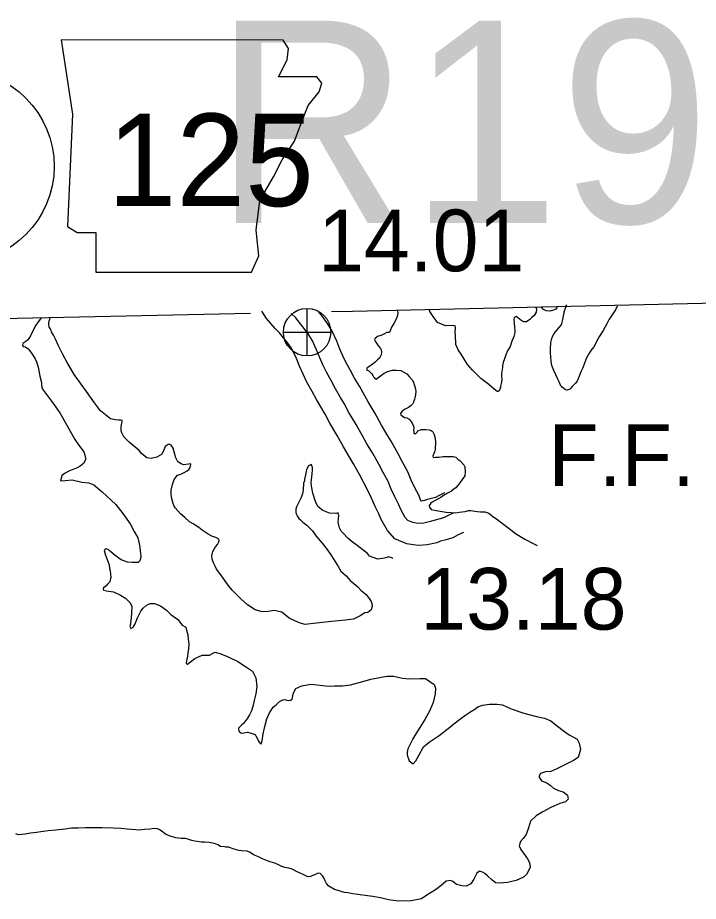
# Model space of a CAD drawing. Extents: x 31699 to 244310, y -8841 to 11474.
# Drawn here: x 145514.5 to 145825.5, y 2743.1 to 3146.7 of the extents above; entities that cross this region are included whole.
import ezdxf

# ---------------------------------------------------------------- set-up
doc = ezdxf.new("R2010")
doc.units = 0
for name, color, linetype in [('B_Logo', 7, 'Continuous'), ('G-ANNO-TEXT', 7, 'Continuous'), ('Level 21', 7, 'Continuous'), ('R_Annotation', 7, 'Continuous'), ('R_Border', 7, 'Continuous'), ('R_Border Notes', 7, 'Continuous'), ('R_Draft', 7, 'Continuous'), ('R_XS_EARTHWORK_STAGE2', 7, 'Continuous'), ('S_WALL_ANNOT', 7, 'Continuous')]:
    doc.layers.add(name, color=color, linetype=linetype)

msp = doc.modelspace()

# ---------------------------------------------------------------- linework, layer by layer
at = {"layer": 'B_Logo'}
msp.add_lwpolyline([(145713.78, 2920.6), (145711.21, 2919.36), (145709.31, 2918.36), (145707.52, 2917.77), (145704.67, 2917.08), (145703.16, 2916.5), (145700.04, 2915.86), (145697.84, 2915.66), (145696.57, 2915.82), (145695.02, 2916.04), (145692.72, 2917.03), (145691.55, 2918.33), (145689.63, 2921.74), (145688.69, 2924.19), (145686.84, 2927.87), (145685.19, 2931.29), (145683.68, 2934.85), (145681.41, 2938.92), (145679.49, 2942.73), (145676.58, 2947.98), (145674.05, 2952.11), (145672.07, 2955.65), (145669.1, 2960.83), (145665.85, 2966.34), (145663.65, 2970.48), (145662.03, 2973.23), (145659.7, 2977.16), (145657.79, 2980.71), (145655.52, 2984.78), (145653.95, 2988.07), (145652.51, 2991.36), (145651.06, 2994.99), (145649.19, 2999.01), (145647.43, 3001.89), (145645.83, 3004.11), (145641.52, 3009.52), (145639.45, 3011.52), (145639.37, 3011.61)], dxfattribs=at)
at = {"layer": 'G-ANNO-TEXT'}
msp.add_lwpolyline([(145534.38, 3136.52), (145539.46, 3102.68), (145537.2, 3051.36), (145541.71, 3048.54), (145550.17, 3048.54), (145550.17, 3030.5), (145621.23, 3030.5), (145624.61, 3037.83), (145623.48, 3049.67), (145625.17, 3063.21), (145631.38, 3073.92), (145635.32, 3081.82), (145640.96, 3090.28), (145644.35, 3099.3), (145647.17, 3106.63), (145652.24, 3112.83), (145653.37, 3116.78), (145651.11, 3119.6), (145633.63, 3119.6), (145637.58, 3127.49), (145638.14, 3132.57), (145635.8, 3136.47)], close=True, dxfattribs=at)
at = {"layer": 'Level 21'}
for p, q in [((145646.71, 2992.2), (145646.71, 3013.87)), ((145635.87, 3003.04), (145657.54, 3003.04))]:
    msp.add_line(p, q, dxfattribs=at)
msp.add_circle((145646.71, 3003.04), 10.83, dxfattribs=at)
at = {"layer": 'R_Annotation'}
for points in [[(146153.65, 3023.82), (146120.91, 3023.41), (145926.89, 3018.42), (145667.4, 3012.48), (145657.88, 3012.28)], [(145620.78, 3011.49), (145492.84, 3008.78), (145312.15, 3004.41), (145003.59, 2996.33)]]:
    msp.add_lwpolyline(points, dxfattribs=at)
at = {"layer": 'R_Border Notes'}
msp.add_circle((145487.16, 3078.8), 44, dxfattribs=at)
at = {"layer": 'R_Draft'}
for points in [[(145788.37, 3014.88), (145787.57, 3013.24), (145785.46, 3010.04), (145784.76, 3009.01), (145783.69, 3006.91), (145781.99, 3003.85), (145780.27, 3001.19), (145778.82, 2998.4), (145777.88, 2996.57), (145776.85, 2995.2), (145775.57, 2993.49), (145774.37, 2991.38), (145773.45, 2988.94), (145772.65, 2986.71), (145771.77, 2984.88), (145770.96, 2982.92), (145770.1, 2980.62), (145769.2, 2979.59), (145767.78, 2978.21), (145766.81, 2977.04), (145765.42, 2976.53), (145764.75, 2976.71), (145763.31, 2977.87), (145762.55, 2978.78), (145761.83, 2980.42), (145761.19, 2981.61), (145759.47, 2985.49), (145758.59, 2987.8), (145758.19, 2989.86), (145758, 2991.66), (145757.87, 2993.72), (145757.89, 2995.26), (145758.12, 2998.34), (145758.47, 3000.09), (145758.96, 3001.44), (145759.6, 3002.46), (145760.75, 3003.97), (145761.91, 3005.21), (145762.81, 3006.24), (145763.06, 3006.98), (145763.6, 3008.8), (145764.06, 3011.22), (145764.11, 3011.69), (145764.22, 3012.36), (145764.89, 3014.39), (145765.14, 3015.13), (145765.43, 3015.46)], [(145688, 3012.97), (145688.02, 3012.87), (145688.12, 3011.74), (145687.84, 3010.13), (145687.34, 3008.91), (145686.27, 3006.94), (145685.25, 3005.3), (145684.39, 3002.93), (145683.12, 3002.96), (145681.42, 3001.97), (145680.37, 3001.47), (145678.91, 3001.02), (145677.67, 3000.05), (145677.55, 2999.71), (145677.63, 2999.45), (145677.84, 2998.99), (145677.84, 2998.92), (145678.41, 2998), (145679.04, 2997.09), (145679.52, 2996.43), (145680.22, 2995.52), (145680.51, 2994.93), (145680.74, 2993.93), (145680.58, 2992.73), (145679.82, 2991.23), (145678.91, 2990.4), (145677.75, 2989.36), (145676.97, 2988.67), (145676.05, 2987.97), (145674.87, 2987.27), (145674.03, 2986.64), (145674.03, 2986.57), (145673.98, 2986.04), (145674.05, 2985.71), (145674.6, 2985.46), (145674.93, 2985.33), (145675.41, 2984.95), (145676.24, 2984.04), (145676.67, 2983.25), (145677.09, 2982.6), (145677.37, 2982.34), (145677.85, 2981.75), (145678.33, 2981.57), (145679.04, 2982.19), (145680.21, 2983.1), (145681.85, 2984.28), (145683.49, 2985.14), (145685.67, 2985.68), (145687.61, 2985.74), (145689.55, 2985.47), (145692.34, 2984.02), (145693.38, 2982.85), (145694.7, 2981.22), (145695.26, 2980.17), (145696.08, 2977.59), (145696.4, 2976.06), (145696.25, 2974.39), (145695.95, 2973.11), (145695.71, 2972.44), (145695.29, 2971.02), (145694.84, 2970.2), (145694.27, 2969.52), (145692.96, 2968.67), (145691.58, 2967.83), (145690.07, 2966.98), (145689.44, 2965.89), (145689.52, 2965.29), (145690.21, 2964.85), (145691.23, 2964.14), (145692.3, 2963.98), (145693.33, 2963.34), (145694.16, 2962.37), (145694.86, 2961.19), (145695.3, 2960.07), (145695.45, 2959.4), (145695.35, 2958.33), (145695.43, 2957.93), (145695.47, 2956.8), (145696.34, 2956.76), (145696.92, 2957.38), (145697.3, 2957.93), (145698.95, 2958.58), (145700.76, 2958.57), (145702.43, 2958.36)], [(145742.81, 3009.68), (145742.19, 3010.12), (145741.67, 3009.91), (145741.34, 3009.56), (145741.16, 3008.96), (145741.29, 3007.09), (145741.47, 3005.42), (145741.6, 3003.63), (145741.62, 3002.82), (145741.21, 3001.01), (145740.09, 2998.43), (145739.42, 2996.48), (145738.34, 2994.57), (145737.47, 2992.67), (145736.86, 2990.92), (145736.25, 2989.16), (145735.95, 2987.88), (145735.91, 2986.95), (145735.54, 2984.13), (145735.58, 2982.79), (145735.62, 2981.59), (145735.46, 2980.25), (145735.12, 2978.44), (145735.07, 2977.9), (145734.76, 2976.96), (145734.52, 2976.21), (145734.06, 2975.93), (145733.59, 2975.92), (145732.22, 2977.01), (145729.75, 2979.07), (145726.06, 2981.95), (145725.23, 2982.86), (145722.06, 2985.77), (145719.98, 2988.31), (145718.29, 2990.99), (145717.03, 2992.96), (145715.76, 2994.92), (145714.69, 2997.36), (145714.48, 3001.76), (145714.38, 3002.89), (145714.58, 3004.9), (145714.41, 3005.9), (145712.2, 3006.09), (145709.87, 3005.89), (145706.35, 3007.44), (145705.52, 3008.55), (145704.26, 3010.18), (145702.79, 3012.41), (145702.47, 3013.22)], [(145751.18, 3014.5), (145751.42, 3014.03), (145751.5, 3013.56), (145751.41, 3012.22), (145750.46, 3010.59), (145749.22, 3009.55), (145748.44, 3008.85), (145747.99, 3008.51), (145747.01, 3007.81), (145745.74, 3007.83), (145744.32, 3008.45), (145742.81, 3009.68)], [(145760.89, 3014.46), (145760.31, 3013.57), (145758.87, 3012.86), (145757.74, 3012.69), (145756, 3012.77), (145754.78, 3013.33), (145753.87, 3014.44), (145753.69, 3014.66)], [(145525.24, 3009.6), (145524.94, 3009.2), (145523.85, 3007.7), (145522.83, 3006.26), (145521.44, 3003.68), (145520.31, 3001.44), (145519.55, 3000.08), (145518.91, 2999.39), (145518.26, 2998.83), (145517.74, 2998.42), (145516.82, 2997.79), (145516.65, 2996.98), (145517.06, 2996.46), (145518.07, 2996.29), (145519.23, 2995.39), (145520.55, 2993.83), (145522.31, 2991.15), (145523.03, 2989.5), (145523.77, 2987.05), (145524.64, 2982.87), (145525.33, 2980.09), (145525.37, 2978.62), (145525.82, 2977.03), (145527.7, 2974.62), (145530.36, 2970.97), (145533.78, 2966.13), (145536.96, 2960.56), (145540.64, 2954.06), (145542.19, 2951.64), (145544.76, 2948.38), (145545.14, 2946.86), (145545.46, 2945.4), (145545.41, 2944.86), (145545.23, 2944.19), (145544.6, 2943.03), (145543.1, 2941.85), (145541.65, 2941.13), (145537.89, 2939.61), (145535.93, 2938.48), (145534.69, 2937.5), (145534.03, 2935.15), (145536.23, 2935.22), (145539.35, 2935.65), (145543.86, 2934.59), (145547.01, 2934.29), (145549.24, 2933.36), (145553.15, 2930.15), (145559.34, 2924.4), (145562.55, 2920.16), (145565.83, 2915.45), (145567.75, 2912.04), (145569.37, 2909.15), (145569.93, 2906.3), (145570.24, 2904.84), (145570.5, 2903.18), (145570.71, 2900.71), (145570.61, 2899.71), (145570.31, 2898.63), (145569.53, 2897.87), (145566.79, 2897.78), (145564.59, 2897.98), (145561.75, 2899.09), (145559.08, 2901.08), (145557.02, 2902.68), (145556.2, 2903.26), (145555.79, 2903.78), (145555.38, 2903.97)], [(145645.68, 2869.58), (145642.71, 2870.48), (145638.58, 2872.49), (145635.09, 2875.12), (145631.66, 2875.87), (145627.94, 2875.35), (145625.73, 2875.48), (145622.97, 2876.26), (145619.42, 2878.49), (145616.4, 2881.2), (145612.53, 2885.22), (145610.72, 2887.56), (145607.24, 2892.19), (145605.35, 2894.81), (145604.71, 2896.19), (145603.99, 2897.7), (145603.27, 2899.42), (145603.22, 2900.95), (145603.63, 2902.9), (145604.83, 2904.94), (145605.73, 2906.11), (145606.23, 2906.99), (145606.47, 2907.87), (145606.32, 2908.53), (145604.96, 2909.29), (145603.55, 2909.64), (145601.57, 2910.85), (145598.71, 2912.63), (145597.27, 2913.85), (145595.63, 2914.94), (145594.61, 2915.44), (145592.98, 2916.45), (145590.85, 2918.32), (145588.93, 2920), (145586.43, 2922.86), (145585.94, 2923.64), (145585.44, 2924.83), (145584.9, 2926.95), (145584.64, 2928.88), (145584.64, 2930.95), (145585.23, 2933.44), (145586.03, 2935.74), (145587.57, 2937.66), (145589.09, 2938.24), (145590.86, 2939.16), (145591.98, 2939.73), (145592.69, 2940.29), (145593.33, 2941.18), (145593.62, 2942.59), (145593.61, 2942.86), (145592.48, 2942.82), (145590.29, 2942.42), (145589.14, 2942.98), (145587.71, 2943.87), (145586.71, 2945.64), (145585.96, 2948.36), (145585.57, 2950.08), (145584.6, 2951.39), (145584.05, 2951.77), (145583.25, 2951.75), (145581.88, 2950.83), (145580.95, 2948.53), (145580.12, 2947.17), (145578.09, 2945.9), (145575.44, 2945.35), (145573.49, 2945.69), (145571.1, 2947.55), (145569.91, 2949.05), (145568.13, 2950.53), (145566.42, 2951.88), (145565.32, 2952.91), (145563.53, 2954.66), (145562.97, 2955.24), (145562.05, 2957.01), (145561.82, 2957.94), (145561.83, 2959.68), (145562.1, 2961.69), (145562.28, 2962.3), (145562.14, 2962.7), (145561.4, 2962.87), (145560.53, 2962.91), (145559.19, 2962.94), (145556.83, 2963.53), (145552.32, 2967.06), (145549.6, 2970.71), (145545.96, 2975.87), (145540.23, 2983.77), (145538.68, 2986.53), (145537.13, 2989.15), (145534.93, 2993.15), (145533.14, 2996.84), (145531.71, 2999.87), (145530.79, 3001.64), (145530, 3003.22), (145529.72, 3003.81), (145529.29, 3004.66), (145528.93, 3005.52), (145528.7, 3006.45), (145528.74, 3007.32), (145528.84, 3008.19), (145529.27, 3009.47)], [(145529.27, 3009.47), (145529.33, 3009.57)], [(145702.43, 2958.36), (145703.37, 2958.19), (145703.78, 2957.86), (145704.13, 2957.48), (145704.63, 2956.56), (145705.13, 2955.24), (145705.4, 2953.11), (145705.38, 2951.77), (145705.28, 2950.7), (145705.25, 2949.56), (145705.07, 2948.75), (145704.88, 2948.35), (145704.64, 2947.61), (145704.08, 2946.45), (145704.36, 2945.79), (145705.43, 2945.89), (145707.1, 2945.95), (145708.83, 2946.2), (145711.03, 2946.27), (145713.37, 2946.21), (145714.71, 2945.99), (145715.54, 2945.08), (145716.49, 2944.44), (145718.36, 2942.43), (145718.72, 2941.58), (145718.99, 2939.31), (145718.72, 2937.5), (145717.5, 2935.73), (145716.48, 2934.22), (145715.84, 2933.4), (145714.69, 2931.96), (145713.97, 2931.47), (145712.67, 2930.36), (145710.89, 2929.44), (145709.05, 2928.51), (145707.88, 2927.6), (145705.25, 2926.18), (145703.81, 2925.34), (145703.29, 2924.92), (145702.52, 2923.83), (145702.52, 2923.76), (145702.68, 2923.1), (145703.45, 2921.98), (145705.6, 2921.59), (145710.23, 2920.86), (145712.57, 2920.61), (145714.44, 2920.6), (145716.17, 2920.79), (145718.9, 2921.21), (145720.49, 2921.53), (145721.49, 2921.56), (145723.3, 2921.35), (145724.38, 2921.12), (145725.98, 2921.03), (145727.85, 2920.96), (145729.67, 2920.42), (145731.59, 2918.87), (145733.3, 2917.79), (145735.22, 2916.19), (145737.2, 2914.71), (145738.98, 2913.3), (145741.92, 2911.12), (145746.21, 2908.45), (145750.56, 2906.25), (145751.8, 2905.65)], [(145685.84, 2899.69), (145685.72, 2899.78), (145683.97, 2900.39), (145682.64, 2900.01), (145681.92, 2899.79), (145679.06, 2899.43), (145675.27, 2900.78), (145674.24, 2901.88), (145669.58, 2905.67), (145667.32, 2907.34), (145665.33, 2908.94), (145663.19, 2911.21), (145662.29, 2912.19), (145661.51, 2913.7), (145661.14, 2914.96), (145660.96, 2916.22), (145661.05, 2917.83), (145661.11, 2918.03), (145661.2, 2919.17), (145660.83, 2920.49), (145659.77, 2920.19), (145656.89, 2920.36), (145653.92, 2921.61), (145651.73, 2923.21), (145650.66, 2925.18), (145649.33, 2929.47), (145648.91, 2932), (145648.75, 2932.93), (145648.64, 2934.33), (145648.67, 2935.53), (145649.05, 2938.28), (145649.25, 2940.23), (145649.15, 2941.29), (145649.07, 2941.82), (145648.51, 2942.67), (145647.33, 2941.97), (145646.44, 2940.34), (145646.28, 2939.33), (145646.05, 2937.92), (145645.7, 2936.51), (145645.59, 2935.77), (145645.48, 2935.1), (145645.04, 2934.15), (145645, 2933.08), (145644.97, 2932.01), (145644.87, 2930.94), (145644.59, 2929.19), (145643.92, 2927.16), (145642.98, 2925.4), (145642.28, 2924.11), (145641.84, 2923.22), (145641.61, 2922.15), (145641.57, 2921.41), (145641.53, 2920.61), (145641.68, 2920.01), (145642.11, 2919.16), (145642.95, 2917.92), (145643.63, 2917.34), (145644.8, 2916.24), (145646.52, 2914.82), (145649.13, 2912.37), (145650.88, 2909.89), (145653.65, 2906.63), (145655.88, 2903.83), (145657.91, 2900.96), (145659.32, 2898.4), (145660.79, 2896.38), (145662.14, 2893.88), (145664.48, 2891.75), (145666.41, 2889.67), (145668.06, 2888.26), (145669.91, 2886.71), (145671.43, 2885.09), (145673.76, 2883.16), (145675.08, 2881.47), (145675.93, 2880.09), (145676.23, 2879.17), (145676.4, 2877.77), (145676.05, 2876.16), (145674.49, 2875.04), (145673.16, 2874.79), (145670.93, 2873.45), (145667.97, 2871.96), (145664.32, 2871.51), (145657.93, 2870.83), (145651, 2870.15), (145645.68, 2869.58)], [(145555.38, 2903.97), (145554.91, 2904.02), (145554.45, 2903.94), (145554, 2903.25), (145554.67, 2901.14), (145555.4, 2899.22), (145556.21, 2896.78), (145556.46, 2895.05), (145556.7, 2894.05), (145556.95, 2892.46), (145557.06, 2891.06), (145556.94, 2890.59), (145556.52, 2889.04), (145555.55, 2887.94), (145554.85, 2887.12), (145553.67, 2886.21), (145553.49, 2885.74), (145553.64, 2885.14), (145555.05, 2884.85), (145558.2, 2884.42), (145561.45, 2882.98), (145563.7, 2881.52), (145565.77, 2879.58), (145566.56, 2877.87), (145566.53, 2874.53), (145566.38, 2872.92), (145566.17, 2871.18), (145566.06, 2870.37), (145565.95, 2869.64), (145565.78, 2868.56), (145566.21, 2867.71), (145567.19, 2868.27), (145568.08, 2869.9), (145569.19, 2872.61), (145570.7, 2875.66), (145571.86, 2877.04), (145573.16, 2878.15), (145574.21, 2878.78), (145575.13, 2879.15), (145577, 2879.14), (145579.71, 2878.02), (145582.44, 2876.04), (145584.51, 2874.1), (145587.58, 2871.8), (145589.67, 2869.26), (145591.23, 2868.3), (145591.54, 2866.98), (145592.15, 2864.73), (145592.41, 2862.86), (145592.61, 2860.67), (145592.55, 2858.26), (145592.27, 2856.58), (145592.05, 2855.04), (145591.83, 2853.7), (145591.59, 2852.82), (145591.48, 2852.01), (145591.62, 2851.68), (145592.1, 2851.43), (145593.4, 2852.54), (145595.42, 2854.01), (145598.71, 2855.58), (145602.12, 2855.49), (145604.61, 2856.91), (145606.84, 2856.31), (145610.35, 2854.95), (145615.03, 2852.57), (145618.51, 2850.41), (145621.78, 2848.17), (145623.28, 2845.15), (145623.74, 2841.22), (145623.25, 2837.87), (145622.48, 2834.77), (145622.01, 2832.68), (145621.29, 2830.12), (145620.41, 2828.22), (145619.46, 2826.72), (145617.67, 2824.26), (145616.89, 2823.63), (145616.23, 2823.15), (145615.4, 2822.18), (145615.41, 2821.65), (145615.56, 2821.05), (145615.71, 2820.66), (145616.26, 2820.14), (145616.73, 2819.96), (145617.73, 2820.05), (145619.53, 2820.31), (145621.21, 2819.83), (145622.97, 2819.29), (145623.32, 2818.63), (145624.17, 2816.99), (145624.39, 2816.53), (145624.75, 2815.74), (145625.23, 2815.15), (145625.71, 2814.97), (145626.2, 2816.38), (145626.69, 2819.61), (145627.39, 2822.97), (145628.35, 2826.47), (145629.53, 2829.12), (145631.25, 2831.84)], [(145631.25, 2831.84), (145632.68, 2832.96), (145634.11, 2834.34), (145635.55, 2835.19), (145636.48, 2835.28), (145637.43, 2834.91), (145638.3, 2834.74), (145639.09, 2835.03), (145639.88, 2835.46), (145640.17, 2837), (145640.53, 2838.28), (145641.6, 2840.32), (145644.23, 2841.47), (145648.35, 2842.21), (145651.36, 2841.9), (145655.32, 2841.49), (145657.12, 2841.35), (145659.26, 2841.49), (145662.86, 2841.53), (145666.59, 2841.92), (145672.21, 2843.44), (145675.79, 2844.49), (145683.15, 2845.92), (145686.16, 2845.95), (145690.26, 2844.95), (145693.41, 2844.65), (145698.21, 2844.87), (145700.75, 2844.88), (145704.78, 2842.07), (145705.36, 2840.49), (145705.18, 2837.88), (145704.3, 2833.97), (145702.81, 2830.32), (145700.54, 2826.1), (145698.19, 2822.49), (145696.34, 2819.56), (145695.01, 2817.31), (145693.75, 2814.93), (145692.75, 2812.76), (145692.47, 2811.22), (145692.43, 2810.08), (145692.59, 2809.35), (145692.96, 2808.23), (145693.32, 2807.3), (145694.49, 2806.27), (145695.1, 2805.96), (145696.46, 2807.27), (145697.91, 2810.06), (145699.87, 2813.59), (145702.47, 2815.75), (145707.12, 2818.77), (145711.87, 2822.59), (145713.76, 2824.12), (145716.3, 2826.07), (145719.17, 2828.3), (145721, 2829.43), (145723.29, 2830.91), (145724.66, 2831.88), (145726.78, 2832.69), (145730.1, 2833.13), (145733.57, 2833.1), (145736.05, 2832.78), (145739.92, 2831.04), (145745.79, 2829.02), (145751.51, 2827.46), (145755.14, 2826.71), (145758.05, 2825.47), (145760.52, 2823.48), (145764.35, 2820.66), (145766.4, 2819.19), (145770.07, 2817.1), (145771, 2815.26), (145771.62, 2812.48), (145770.6, 2808.77), (145768.38, 2807.36), (145764.76, 2805.58), (145760.82, 2803.58), (145758.12, 2802.43), (145755.58, 2802.28), (145753.27, 2801.4), (145752.51, 2800.04), (145753.78, 2798.08), (145756.21, 2797.22), (145757.85, 2796.01), (145759.29, 2794.78), (145761.6, 2793.72), (145763.75, 2793.12), (145765.67, 2791.58), (145766, 2789.72), (145764.83, 2788.48), (145762.25, 2787.73), (145758.1, 2785.99), (145754.36, 2784), (145751.41, 2782.17), (145748.82, 2779.69), (145747.84, 2776.72), (145746.74, 2773.61), (145745.4, 2771.83), (145744.24, 2770.45), (145743.56, 2768.5), (145744.29, 2766.72)], [(145676.72, 2745.26), (145674.24, 2745.64), (145669.95, 2746.24), (145667.54, 2746.56), (145665.32, 2746.9), (145663.78, 2747.18), (145662.3, 2747.53), (145660.88, 2747.96), (145659.19, 2748.5), (145656.61, 2749.96), (145656.61, 2750.02), (145655.5, 2751.26), (145655, 2752.44), (145654.42, 2753.76), (145654.01, 2754.22), (145653.72, 2754.67), (145653.24, 2755.13), (145652.76, 2755.71), (145652.69, 2755.78), (145651.68, 2755.88), (145650.5, 2755.37), (145649.57, 2755.08), (145648.25, 2754.5), (145646.99, 2754.33), (145644.96, 2755.33), (145643.6, 2755.95), (145641.91, 2756.7), (145639.94, 2757.71), (145638.39, 2758.19), (145636.57, 2758.6), (145635.63, 2758.77), (145635.09, 2758.96), (145634, 2759.66), (145632.04, 2760.46), (145629.88, 2761.19), (145626.64, 2762.36), (145624.47, 2763.43), (145623.04, 2764.05), (145622.03, 2764.55), (145620.46, 2765.5), (145619.31, 2766.07), (145616.9, 2766.19), (145615.5, 2766.28), (145613.4, 2766.95), (145610.77, 2767.8), (145609.64, 2767.9), (145609.03, 2767.94), (145607.16, 2768.15), (145605.93, 2768.85), (145604.44, 2769.47), (145601.96, 2769.99), (145599.95, 2770.12), (145598.41, 2770.14), (145596.54, 2770.35), (145595.46, 2770.52), (145594.05, 2770.87), (145592.23, 2771.48), (145591.22, 2771.72), (145589.21, 2771.85), (145586.73, 2772.11), (145584.17, 2772.83), (145582, 2773.83), (145580.5, 2774.91), (145580.3, 2775.04), (145579.47, 2775.68), (145578.32, 2776.18), (145576.98, 2776.4), (145574.79, 2776), (145572.39, 2775.86), (145569.86, 2775.64), (145568.45, 2775.73), (145564.51, 2776.01), (145561.63, 2776.32), (145558.15, 2776.54), (145553, 2776.64), (145548.86, 2776.64), (145545.46, 2776.6), (145542.12, 2776.56), (145539.05, 2776.46), (145536.12, 2776.1), (145531.93, 2775.63), (145528.47, 2775.26), (145526.15, 2774.92), (145523.02, 2774.55), (145520.36, 2774.26), (145517.9, 2773.78), (145514.91, 2773.49), (145513.56, 2773.85)], [(145744.29, 2766.72), (145745.61, 2765.09), (145747.43, 2762.54), (145748.28, 2760.83), (145748.55, 2758.7), (145747.05, 2755.52), (145745.62, 2754.2), (145742.2, 2752.56), (145738.29, 2751.7), (145734.63, 2751.31), (145732.81, 2751.59), (145731.17, 2752.94), (145729.18, 2754.68), (145727.87, 2755.77), (145726.85, 2756.34), (145725.44, 2756.83), (145724.2, 2755.99), (145722.82, 2753.14), (145721.55, 2751.03), (145719.31, 2750.09), (145717.44, 2750.16), (145714.94, 2750.82), (145713.23, 2752.1), (145712.22, 2752.53), (145710.22, 2752.34), (145707.95, 2750.39), (145705.34, 2748.37), (145701.48, 2745.84), (145698.99, 2744.3), (145694.22, 2743.28), (145688.41, 2743.09), (145683.85, 2743.81), (145680.21, 2744.7), (145676.72, 2745.26)]]:
    msp.add_lwpolyline(points, dxfattribs=at)
at = {"layer": 'R_XS_EARTHWORK_STAGE2'}
for points in [[(145718.13, 2911.6), (145715.7, 2910.42), (145713.22, 2909.13), (145710.28, 2908.15), (145707.66, 2907.51), (145705.96, 2906.86), (145701.5, 2905.96), (145697.68, 2905.6), (145695.24, 2905.91), (145692.29, 2906.32), (145686.76, 2908.71), (145683.37, 2912.46), (145680.56, 2917.47), (145679.54, 2920.12), (145677.86, 2923.45), (145676.08, 2927.16), (145674.68, 2930.44), (145672.58, 2934.23), (145670.65, 2938.05), (145667.94, 2942.94), (145665.42, 2947.05), (145663.37, 2950.72), (145660.45, 2955.81), (145657.13, 2961.45), (145654.93, 2965.59), (145653.42, 2968.15), (145651, 2972.24), (145649.02, 2975.9), (145646.63, 2980.19), (145644.85, 2983.91), (145643.28, 2987.5), (145641.87, 2991.03), (145640.36, 2994.28), (145639.1, 2996.34), (145637.86, 2998.06), (145634.1, 3002.78), (145632.16, 3004.66), (145628.22, 3009.24), (145626.36, 3012.15), (145626.06, 3012.6)], [(145709.43, 2929.6), (145706.72, 2928.29), (145705.39, 2927.6), (145704.76, 2927.39), (145701.69, 2926.65), (145700.35, 2926.13), (145698.81, 2925.82), (145698.7, 2926.01), (145697.84, 2928.25), (145695.81, 2932.28), (145694.3, 2935.41), (145692.67, 2939.25), (145690.25, 2943.6), (145688.33, 2947.4), (145685.23, 2953.02), (145682.68, 2957.17), (145680.77, 2960.58), (145677.75, 2965.86), (145674.58, 2971.23), (145672.38, 2975.37), (145670.64, 2978.32), (145668.41, 2982.09), (145666.55, 2985.52), (145664.41, 2989.37), (145663.04, 2992.23), (145661.73, 2995.22), (145660.24, 2998.95), (145658.03, 3003.73), (145655.76, 3007.43), (145653.79, 3010.16), (145651.79, 3012.68)]]:
    msp.add_lwpolyline(points, dxfattribs=at)

# ---------------------------------------------------------------- texts
at = {"layer": 'G-ANNO-TEXT'}
msp.add_text('125', height=42.24, dxfattribs=at).set_placement((145555.56, 3060.62))
at = {"layer": 'R_Border'}
msp.add_text('R19W', height=92.4, dxfattribs=at).set_placement((145604.14, 3052.9))
at = {"layer": 'S_WALL_ANNOT'}
for s, p in [('14.01', (145651.73, 3030.85)), ('F.F.', (145756.95, 2932.8)), ('13.18', (145698.41, 2867.2))]:
    msp.add_text(s, height=28.16, dxfattribs=at).set_placement(p)

doc.saveas('drawing.dxf')
